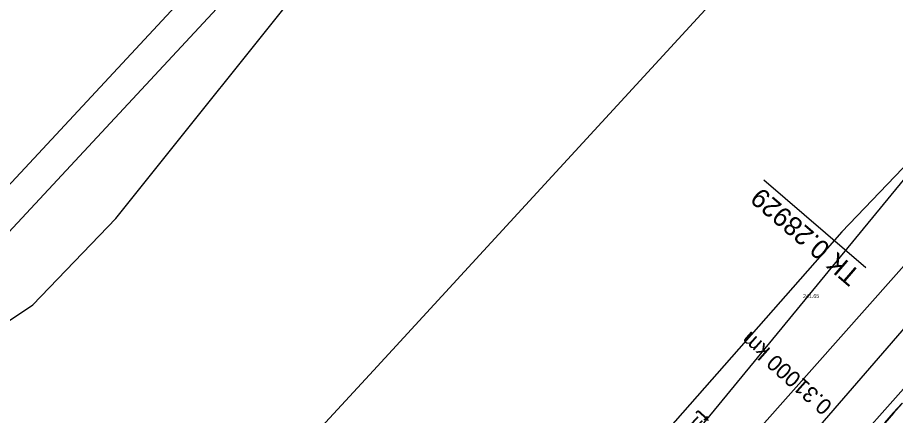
# Model space of a CAD drawing. Extents: x -555887 to -552101, y -1100251 to -1096546.
# Drawn here: x -555189.5 to -555051.9, y -1097841.4 to -1097778.9 of the extents above; entities that cross this region are included whole.
import ezdxf

# ---------------------------------------------------------------- set-up
doc = ezdxf.new("R2010")
doc.units = 0
for name, color, linetype in [('IP_návrh', 7, 'Continuous'), ('PARCELY_cesty', 7, 'Continuous'), ('PARCELY_ZP', 7, 'Continuous'), ('POLYGONY_SITUACE_PF_POPISY', 7, 'Continuous'), ('POLYGONY_SITUACE_PO', 7, 'Continuous'), ('ram_VC1', 7, 'Continuous'), ('vrstevnice', 7, 'Continuous'), ('Výškopis', 7, 'Continuous'), ('ZSST', 7, 'Continuous'), ('zájem', 7, 'Continuous')]:
    doc.layers.add(name, color=color, linetype=linetype)

msp = doc.modelspace()

# ---------------------------------------------------------------- linework, layer by layer
msp.add_line((-555056.57, -1097818.2), (-555072.56, -1097804.45))
at = {"layer": 'IP_návrh'}
msp.add_lwpolyline([(-555730.85, -1098494.64), (-555471.29, -1098211.98), (-555447.19, -1098191.79), (-555406.99, -1098193.78), (-555291.32, -1098130.27), (-555281.27, -1098119.66), (-555272.34, -1098101.41), (-555266.18, -1098052.11), (-555246.83, -1098023.92), (-555193.03, -1097978.41), (-554985.79, -1097744.7), (-554956.17, -1097701), (-554939.23, -1097656.04), (-554918.86, -1097601.97), (-554899.16, -1097585.1)], dxfattribs=at)
at = {"layer": 'PARCELY_cesty'}
msp.add_lwpolyline([(-555043.66, -1097829.27), (-555070.96, -1097860.03), (-555099.18, -1097889.93), (-555107.44, -1097898.42), (-555113.49, -1097901.26), (-555127.92, -1097915.65), (-555131.15, -1097922.79), (-555141.95, -1097934.18), (-555160.11, -1097954.47), (-555192.77, -1097992.48)], dxfattribs=at)
at = {"layer": 'PARCELY_ZP'}
msp.add_lwpolyline([(-555445.24, -1098173.52), (-555417.39, -1098184.68), (-555381.15, -1098170.85), (-555299.54, -1098123.63), (-555285.35, -1098108), (-555279.05, -1098060.74), (-555272.16, -1098043.88), (-555262.31, -1098025.87), (-555247.78, -1098012.9), (-555216.95, -1097989.98), (-555203.13, -1097974.15), (-555172.13, -1097938.12), (-555158.62, -1097923.19), (-555154.87, -1097919.14), (-555147.19, -1097910.97), (-555141.65, -1097905.03), (-555123.73, -1097886.21), (-555084.65, -1097845.81), (-554996.25, -1097738.07)], dxfattribs=at)
at = {"layer": 'POLYGONY_SITUACE_PO'}
for p, q in [((-555050.87, -1097839.41), (-555052.28, -1097840.94)), ((-555050.84, -1097839.44), (-555052.21, -1097841)), ((-555052.28, -1097840.94), (-555053.67, -1097842.49)), ((-555052.21, -1097841), (-555053.58, -1097842.57))]:
    msp.add_line(p, q, dxfattribs=at)
at = {"layer": 'ram_VC1'}
for points in [[(-554540.88, -1097849.11), (-554911.62, -1097504.63), (-555880.62, -1098547.51), (-555509.88, -1098891.98)], [(-554547.95, -1097849.37), (-554911.36, -1097511.7), (-555873.55, -1098547.25), (-555510.14, -1098884.91)]]:
    msp.add_lwpolyline(points, close=True, dxfattribs=at)
for points in [[(-554540.88, -1097849.11), (-554911.62, -1097504.63), (-555880.62, -1098547.51), (-555509.88, -1098891.98), (-554540.88, -1097849.11)], [(-555510.14, -1098884.91), (-555873.55, -1098547.25), (-554911.36, -1097511.7), (-554547.95, -1097849.37), (-555510.14, -1098884.91)]]:
    msp.add_lwpolyline(points, dxfattribs=at)
at = {"layer": 'vrstevnice'}
msp.add_lwpolyline([(-555241.94, -1097753.68), (-555251.33, -1097777.65), (-555252.38, -1097807.35), (-555248.72, -1097822.98), (-555238.81, -1097836.01), (-555227.85, -1097839.65), (-555217.94, -1097839.13), (-555204.37, -1097835.48), (-555187.15, -1097824.02), (-555174.11, -1097810.48), (-555141.24, -1097769.32), (-555124.02, -1097743.26), (-555098.45, -1097710.96), (-555089.59, -1097698.97), (-555075.68, -1097683.65), (-555053.91, -1097669.04), (-555005.03, -1097644.45)], dxfattribs=at)
at = {"layer": 'ZSST'}
for points in [[(-554818.66, -1098023.84), (-554825.46, -1098015.75), (-554864.2, -1097976.67), (-554889.06, -1097951.5), (-554935.3, -1097905.58), (-554964.9, -1097875.33), (-555000.7, -1097839.68), (-555033.41, -1097808.11), (-555044.89, -1097796.41), (-555060.34, -1097812.56), (-555089.55, -1097845.73), (-555113.34, -1097875.73), (-555147.08, -1097919.45), (-555172.92, -1097951.62), (-555118.56, -1098012.18)], [(-555033.41, -1097808.11), (-555048.23, -1097824.92), (-555074.97, -1097855.84), (-555100.24, -1097887.4), (-555132.27, -1097928.73), (-555152.04, -1097952.97), (-555107.98, -1098001.77), (-555074.22, -1098039.84), (-555011.02, -1098111.48), (-555060.47, -1098145.79)]]:
    msp.add_lwpolyline(points, dxfattribs=at)
at = {"layer": 'zájem'}
for points in [[(-555026.18, -1097717.1), (-555075.78, -1097771.09), (-555077.01, -1097772.5), (-555116.5, -1097815.51), (-555133.76, -1097834.29), (-555151.33, -1097853.41), (-555157.63, -1097860.26), (-555175.49, -1097879.78), (-555180.94, -1097885.71), (-555186.93, -1097892.2), (-555199.75, -1097906.11), (-555206.3, -1097913.32), (-555225.19, -1097933.77), (-555238.64, -1097948.52), (-555252.57, -1097963.73)], [(-555252.57, -1097963.73), (-555238.64, -1097948.52), (-555225.19, -1097933.77), (-555206.3, -1097913.32), (-555199.75, -1097906.11), (-555186.93, -1097892.2), (-555180.94, -1097885.71), (-555175.49, -1097879.78), (-555157.63, -1097860.26), (-555151.33, -1097853.41), (-555133.76, -1097834.29), (-555116.5, -1097815.51), (-555077.01, -1097772.5), (-555075.78, -1097771.09), (-555026.18, -1097717.1)]]:
    msp.add_lwpolyline(points, dxfattribs=at)

# ---------------------------------------------------------------- texts
for s, height, rotation, p in [('TK 0.28929', 3, 139.2985, (-555057.22, -1097818.96)), ('t=41.203', 2.5, 227.5363, (-555082.68, -1097840.25))]:
    msp.add_text(s, height=height, rotation=rotation).set_placement(p)
at = {"layer": 'POLYGONY_SITUACE_PF_POPISY'}
msp.add_text('0.31000 km', height=2.5, rotation=138.4124, dxfattribs=at).set_placement((-555061.66, -1097839.62))
at = {"layer": 'Výškopis'}
msp.add_text('241.65', height=0.6, dxfattribs=at).set_placement((-555066.41, -1097822.93))

doc.saveas('drawing.dxf')
